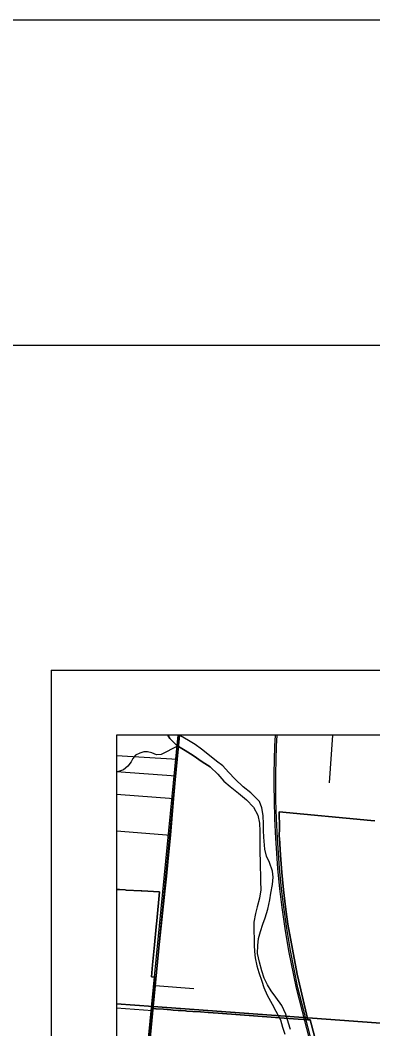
# Model space of a CAD drawing. Extents: x 0 to 34, y -3.9 to 26.2.
# Drawn here: x 1.952 to 2.494, y 20.448 to 22 of the extents above; entities that cross this region are included whole.
import ezdxf

# ---------------------------------------------------------------- set-up
doc = ezdxf.new("R2010")
doc.units = 0
for name, color, linetype in [('GM_X_City_Street', 7, 'Continuous'), ('GM_X_Interchange_Ramps', 7, 'Continuous'), ('GM_X_Interstate_Route', 7, 'Continuous'), ('GM_X_Minor_River', 7, 'Continuous'), ('GM_X_Rail_Line', 7, 'Continuous'), ('GM_X_State_Route', 7, 'Continuous'), ('GM_X_State_Shield', 7, 'Continuous'), ('SH_Border', 7, 'Continuous'), ('SH_Cut_Line', 7, 'Continuous'), ('SH_Data', 7, 'Continuous')]:
    doc.layers.add(name, color=color, linetype=linetype)

msp = doc.modelspace()

# ---------------------------------------------------------------- linework, layer by layer
at = {"layer": 'GM_X_City_Street'}
for p, q in [((2.4274, 20.8264), (2.4324, 20.9)), ((2.1, 20.8687), (2.1937, 20.863)), ((2.1914, 20.8367), (2.1, 20.8432)), ((2.1, 20.8091), (2.1884, 20.8022)), ((2.1, 20.7526), (2.1835, 20.7462)), ((2.1596, 20.5148), (2.219, 20.5098)), ((2.1, 20.4801), (2.1555, 20.4762))]:
    msp.add_line(p, q, dxfattribs=at)
at = {"layer": 'GM_X_Interchange_Ramps'}
for points in [[(2.727, 20.9), (2.1, 20.9), (2.1, 20.6625), (2.1049, 20.6622), (2.1136, 20.6617), (2.1152, 20.6616), (2.1379, 20.6603), (2.1389, 20.6603), (2.1663, 20.6587), (2.1621, 20.6143), (2.1611, 20.6048), (2.1585, 20.5773), (2.1556, 20.5466), (2.1538, 20.5279), (2.1595, 20.5275), (2.1591, 20.5228), (2.1582, 20.5133), (2.1577, 20.5086), (2.1573, 20.5039), (2.1564, 20.4945), (2.1555, 20.485), (2.1549, 20.4794), (2.1608, 20.479), (2.1612, 20.4789), (2.1723, 20.4781), (2.1837, 20.4773), (2.1873, 20.4769), (2.195, 20.4764), (2.1988, 20.4761), (2.2063, 20.4756), (2.208, 20.4754), (2.2083, 20.4754), (2.2176, 20.4748), (2.2178, 20.4747), (2.2291, 20.4739), (2.2409, 20.473), (2.2562, 20.4719), (2.3442, 20.4656), (2.3575, 20.4646), (2.3791, 20.463), (2.3876, 20.4624), (2.3941, 20.462), (2.3776, 20.5322), (2.3636, 20.6092), (2.36, 20.6356), (2.3569, 20.662), (2.3542, 20.6885), (2.3521, 20.715), (2.3505, 20.7415), (2.3503, 20.744), (2.3505, 20.7573), (2.35, 20.7818), (2.4908, 20.7686), (2.4969, 20.7681)], [(2.4969, 20.7681), (2.4908, 20.7686), (2.35, 20.7818), (2.3505, 20.7573), (2.3503, 20.744), (2.3505, 20.7415), (2.3521, 20.715), (2.3542, 20.6885), (2.3569, 20.662), (2.36, 20.6356), (2.3636, 20.6092), (2.3776, 20.5322), (2.3941, 20.462), (2.3979, 20.4617), (2.4246, 20.359)], [(2.4246, 20.359), (2.3979, 20.4617), (2.3941, 20.462), (2.3876, 20.4624), (2.3791, 20.463), (2.3575, 20.4646), (2.3442, 20.4656), (2.2562, 20.4719), (2.2409, 20.473), (2.2291, 20.4739), (2.2178, 20.4747), (2.2176, 20.4748), (2.2083, 20.4754), (2.208, 20.4754), (2.2063, 20.4756), (2.1988, 20.4761), (2.195, 20.4764), (2.1873, 20.4769), (2.1837, 20.4773), (2.1723, 20.4781), (2.1612, 20.4789), (2.1608, 20.479), (2.1549, 20.4794), (2.1555, 20.485), (2.1564, 20.4945), (2.1573, 20.5039), (2.1577, 20.5086), (2.1582, 20.5133), (2.1591, 20.5228), (2.1595, 20.5275), (2.1538, 20.5279), (2.1556, 20.5466), (2.1585, 20.5773), (2.1611, 20.6048), (2.1621, 20.6143), (2.1663, 20.6587), (2.1389, 20.6603), (2.1379, 20.6603), (2.1152, 20.6616), (2.1136, 20.6617), (2.1049, 20.6622), (2.1, 20.6625), (2.1, 18.7944)]]:
    msp.add_lwpolyline(points, dxfattribs=at)
at = {"layer": 'GM_X_Interstate_Route'}
msp.add_lwpolyline([(3.1468, 20.4087), (3.1634, 20.5651), (3.1677, 20.6059), (3.174, 20.6648), (3.1788, 20.71), (3.1846, 20.7645), (3.1898, 20.8135), (3.1952, 20.8651), (3.1989, 20.9), (2.1, 20.9), (2.1, 17.3946)], dxfattribs=at)
at = {"layer": 'GM_X_Minor_River'}
for points in [[(2.1791, 20.9), (2.1819, 20.8948), (2.1927, 20.8839), (2.2055, 20.8761), (2.2182, 20.8686), (2.2317, 20.8588), (2.2441, 20.851)], [(2.2441, 20.851), (2.2317, 20.8588), (2.2182, 20.8686), (2.2055, 20.8761), (2.1927, 20.8839), (2.1819, 20.8948), (2.1791, 20.9)], [(2.2403, 20.8705), (2.2306, 20.8783), (2.2208, 20.8853), (2.2107, 20.8916), (2.1983, 20.899), (2.197, 20.9)], [(2.1941, 20.8831), (2.1686, 20.8701), (2.1618, 20.8696), (2.1547, 20.8729), (2.1479, 20.874), (2.1422, 20.8742), (2.1361, 20.8722), (2.1291, 20.8691), (2.1251, 20.8639), (2.1226, 20.8587), (2.1174, 20.8524), (2.1107, 20.8466), (2.1034, 20.8439), (2.1, 20.8434)], [(2.3674, 20.4468), (2.3645, 20.4567), (2.3603, 20.4705), (2.3544, 20.4839), (2.3448, 20.4967), (2.3378, 20.5063), (2.3319, 20.5159), (2.3268, 20.5259), (2.3232, 20.537), (2.32, 20.5507), (2.3169, 20.5637), (2.3171, 20.5763), (2.3184, 20.5869), (2.3213, 20.5975), (2.3249, 20.6092), (2.3285, 20.619), (2.3326, 20.6322), (2.3355, 20.6466), (2.3372, 20.6569), (2.3397, 20.6701), (2.3407, 20.6811), (2.3397, 20.6906), (2.3354, 20.7037), (2.3307, 20.7136), (2.3282, 20.7243), (2.3263, 20.743), (2.3261, 20.7533), (2.3259, 20.7631), (2.3254, 20.7761), (2.3233, 20.7879), (2.3197, 20.7979), (2.3067, 20.811), (2.2947, 20.8204), (2.2824, 20.832), (2.2724, 20.8429), (2.2635, 20.8525), (2.2537, 20.8599), (2.2403, 20.8705)], [(2.2441, 20.851), (2.256, 20.8398), (2.2649, 20.8293), (2.275, 20.8211), (2.2877, 20.8106), (2.3001, 20.8005), (2.3108, 20.7893), (2.3171, 20.7766), (2.3199, 20.7644), (2.3204, 20.7522), (2.3206, 20.7416), (2.3204, 20.7302), (2.3205, 20.7172), (2.3207, 20.7074), (2.3209, 20.6963), (2.3214, 20.6849), (2.3216, 20.6746), (2.3221, 20.6621), (2.32, 20.6488), (2.3163, 20.6356), (2.3135, 20.6254), (2.3113, 20.6121), (2.3111, 20.5988), (2.3116, 20.5866), (2.3118, 20.5767), (2.3124, 20.5668), (2.3133, 20.5573), (2.3157, 20.5447), (2.319, 20.5348), (2.3236, 20.5214), (2.3265, 20.5115), (2.3316, 20.4999), (2.3393, 20.4857), (2.3452, 20.4754), (2.3521, 20.4619), (2.3553, 20.4508), (2.3589, 20.4397)]]:
    msp.add_lwpolyline(points, dxfattribs=at)
at = {"layer": 'GM_X_Rail_Line'}
msp.add_line((2.1942, 20.9), (2.1, 19.9276), dxfattribs=at)
for points in [[(2.4196, 20.3419), (2.3857, 20.4749), (2.3766, 20.5104), (2.3649, 20.568), (2.3592, 20.6022), (2.3547, 20.6347), (2.3512, 20.6632), (2.3481, 20.6948), (2.3448, 20.7414), (2.3433, 20.7713), (2.3427, 20.7997), (2.3423, 20.8221), (2.3423, 20.8407), (2.343, 20.8621), (2.3436, 20.8828), (2.3446, 20.9)], [(2.422, 20.3426), (2.3881, 20.4755), (2.379, 20.511), (2.3673, 20.5684), (2.3616, 20.6025), (2.3572, 20.635), (2.3537, 20.6635), (2.3506, 20.695), (2.3473, 20.7416), (2.3458, 20.7713), (2.3452, 20.7998), (2.3447, 20.8221), (2.3447, 20.8406), (2.3455, 20.862), (2.3461, 20.8827), (2.3471, 20.9)]]:
    msp.add_lwpolyline(points, dxfattribs=at)
at = {"layer": 'GM_X_State_Route'}
for points in [[(2.1749, 20.6596), (2.1773, 20.6827), (2.1808, 20.7157), (2.1835, 20.7462), (2.1884, 20.8022), (2.1914, 20.8367), (2.1937, 20.863), (2.1971, 20.9)], [(2.1575, 20.4953), (2.1583, 20.503), (2.1596, 20.5148), (2.1749, 20.6596)], [(2.1207, 20.135), (2.1214, 20.1431), (2.1316, 20.2458), (2.1337, 20.2672), (2.1372, 20.3033), (2.1384, 20.3145), (2.1472, 20.3979), (2.1522, 20.4447), (2.1555, 20.4762), (2.1575, 20.4953)]]:
    msp.add_lwpolyline(points, dxfattribs=at)
at = {"layer": 'GM_X_State_Shield'}
for points in [[(2.1969, 20.9), (2.1, 20.9), (2.1, 20.4862), (2.1566, 20.4824)], [(3.1968, 20.9), (2.1969, 20.9), (2.1566, 20.4824), (3.1493, 20.4095)], [(2.1, 20.4862), (2.1, 19.8915), (2.1566, 20.4824)], [(2.1, 19.8915), (2.1, 19.4454), (3.0628, 19.4174), (3.1493, 20.4095), (2.1566, 20.4824)]]:
    msp.add_lwpolyline(points, close=True, dxfattribs=at)
at = {"layer": 'SH_Border'}
msp.add_lwpolyline([(1.5, 21.5), (33.5, 21.5), (33.5, 0.5), (1.5, 0.5)], close=True, dxfattribs=at)
at = {"layer": 'SH_Cut_Line'}
msp.add_lwpolyline([(0, 0), (34, 0), (34, 22), (0, 22)], close=True, dxfattribs=at)
at = {"layer": 'SH_Data'}
for q in [(9, 21), (2, 14)]:
    msp.add_line((2, 21), q, dxfattribs=at)

doc.saveas('drawing.dxf')
